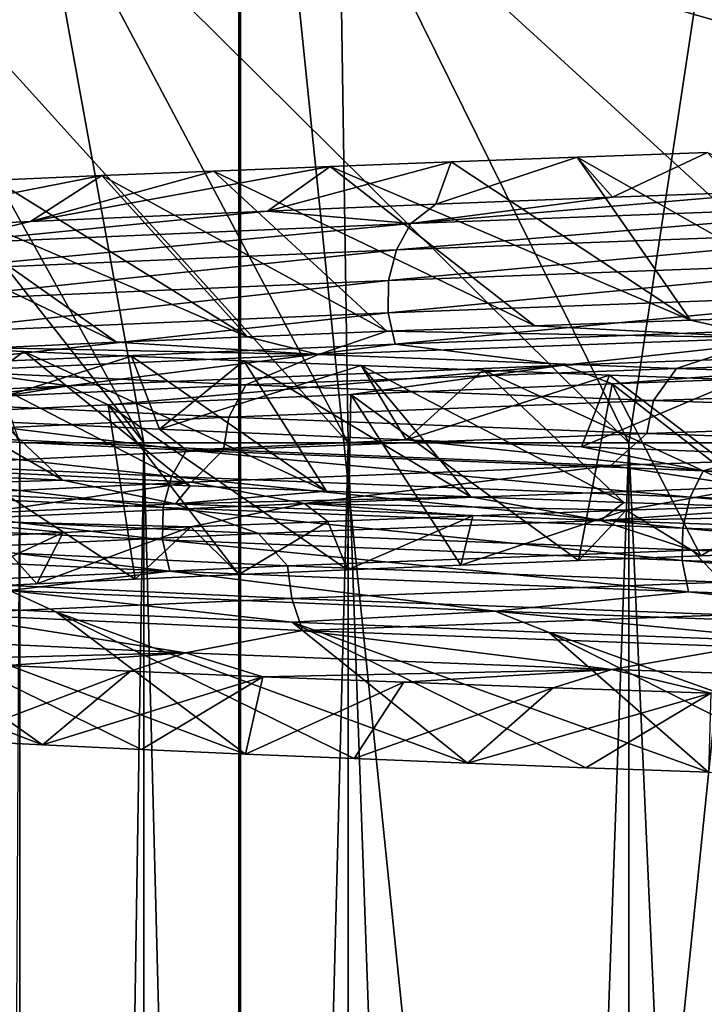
# Model space of a CAD drawing. Header units: metres. Extents: x -206 to 75, y -104 to 104.
# Tile 757 of 1056: x -10.45 to -8.84, y -54.71 to -52.39. Entities that reach past the tile are written whole.
import ezdxf

# ---------------------------------------------------------------- set-up
doc = ezdxf.new("R2010")
doc.units = ezdxf.units.M
doc.layers.add('solid_01_1-CONSUMER_THERM_B_125288', color=7, linetype='CONTINUOUS')

msp = doc.modelspace()

# ---------------------------------------------------------------- linework, layer by layer
at = {"layer": 'solid_01_1-CONSUMER_THERM_B_125288'}
for points in [[(-27.776106, 66.214066), (28.050987, 67.836098), (-27.757145, -66.232315)], [(28.050987, 67.836098), (-27.757065, -66.785934), (-27.757145, -66.232315)], [(28.050987, 67.836098), (27.851068, 67.319839), (-27.757065, -66.785934)], [(27.851068, 67.319839), (27.74942, 66.775635), (-27.757065, -66.785934)], [(27.74942, 66.775635), (-28.058632, -67.846397), (-27.858715, -67.330139)], [(27.74942, 66.775635), (27.749498, 66.222015), (-28.058632, -67.846397)], [(27.74942, 66.775635), (-27.858715, -67.330139), (-27.757065, -66.785934)], [(27.749498, 66.222015), (27.768459, -66.224365), (-28.058632, -67.846397)], [(-18.213459, -45.817539, 1.5), (-19.476553, -45.904934, 1.5), (69.506912, -74.995201, 1.5)], [(35.395393, -57.260349, 1.5), (18.218929, -45.812325, 1.5), (-18.213459, -45.817539, 1.5)], [(37.092922, -58.218811, 1.5), (-18.213459, -45.817539, 1.5), (69.506912, -74.995201, 1.5)], [(37.092922, -58.218811, 1.5), (35.395393, -57.260349, 1.5), (-18.213459, -45.817539, 1.5)], [(-19.476553, -45.904934, 1.5), (-20.110367, -46.015713, 1.5), (69.506912, -74.995201, 1.5)], [(-20.110367, -46.015713, 1.5), (-20.738798, -46.171688, 1.5), (69.506912, -74.995201, 1.5)], [(-20.738798, -46.171688, 1.5), (-21.356617, -46.372227, 1.5), (69.506912, -74.995201, 1.5)], [(-21.356617, -46.372227, 1.5), (-21.958729, -46.615906, 1.5), (69.506912, -74.995201, 1.5)], [(-38.864662, -46.52047, 75.400002), (-54.590946, -63.612965, 75.400002), (54.609055, -63.597332, 75.400002)], [(-37.59338, -46.610531, 75.400002), (-38.864662, -46.52047, 75.400002), (54.609055, -63.597332, 75.400002)], [(37.606621, -46.599766, 75.400002), (-37.59338, -46.610531, 75.400002), (54.609055, -63.597332, 75.400002)], [(-21.958729, -46.615906, 1.5), (-22.540312, -46.900536, 1.5), (69.506912, -74.995201, 1.5)], [(-22.540312, -46.900536, 1.5), (-23.096958, -47.223244, 1.5), (69.506912, -74.995201, 1.5)], [(-23.096958, -47.223244, 1.5), (-24.120508, -47.968487, 1.5), (69.506912, -74.995201, 1.5)], [(-24.120508, -47.968487, 1.5), (-33.833458, -56.120991, 1.5), (69.506912, -74.995201, 1.5)], [(-11.99159, -59.106865, 72.400002), (-11.993093, -48.606865, 72.400002), (12.006907, -48.603428, 72.400002)], [(-11.99159, -59.106865, 72.400002), (12.006907, -48.603428, 72.400002), (12.00841, -59.103428, 72.400002)], [(-16.914755, -50.999844, 22.799248), (-9.934341, -50.99984, 10.704712), (-9.934357, -65.000008, 10.704728)], [(-16.914755, -50.999844, 22.799248), (-9.934357, -65.000008, 10.704728), (-16.914745, -65.000008, 22.799221)], [(-16.914244, -65.000008, 26.205753), (-9.930285, -50.99984, 38.29821), (-16.914253, -50.999844, 26.205725)], [(-16.914244, -65.000008, 26.205753), (-9.930301, -65.000008, 38.298191), (-9.930285, -50.99984, 38.29821)], [(-9.934357, -65.000008, 10.704728), (-9.934341, -50.99984, 10.704712), (-8.502192, -50.99984, 9.778798)], [(-8.502185, -65.000008, 9.778798), (-9.934357, -65.000008, 10.704728), (-8.502192, -50.99984, 9.778798)], [(-8.497856, -65.000008, 39.223701), (-9.930285, -50.99984, 38.29821), (-9.930301, -65.000008, 38.298191)], [(-8.497856, -65.000008, 39.223701), (-8.497863, -50.99984, 39.223701), (-9.930285, -50.99984, 38.29821)], [(-10.158779, -53.385639, 21.653652), (-10.929123, -52, 21.437855), (-11.244289, -52, 22.954542)], [(-10.451737, -53.385639, 23.063446), (-10.158779, -53.385639, 21.653652), (-11.244289, -52, 22.954542)], [(-9.676583, -53.385639, 20.296879), (-10.410365, -52, 19.978193), (-10.929123, -52, 21.437855)], [(-10.158779, -53.385639, 21.653652), (-9.676583, -53.385639, 20.296879), (-10.929123, -52, 21.437855)], [(-10.158779, -53.385639, 27.346348), (-10.929123, -52, 27.562145), (-10.410365, -52, 29.021807)], [(-10.158779, -53.385639, 27.346348), (-10.451737, -53.385639, 25.936554), (-10.929123, -52, 27.562145)], [(-9.014131, -53.385639, 19.018398), (-9.697676, -52, 18.602757), (-10.410365, -52, 19.978193)], [(-9.676583, -53.385639, 20.296879), (-9.014131, -53.385639, 19.018398), (-10.410365, -52, 19.978193)], [(-9.676583, -53.385639, 28.703121), (-10.410365, -52, 29.021807), (-9.697676, -52, 30.397243)], [(-9.676583, -53.385639, 28.703121), (-10.158779, -53.385639, 27.346348), (-10.410365, -52, 29.021807)], [(-8.183762, -53.385639, 17.842031), (-8.80433, -52, 17.337168), (-9.697676, -52, 18.602757)], [(-9.014131, -53.385639, 19.018398), (-8.183762, -53.385639, 17.842031), (-9.697676, -52, 18.602757)], [(-9.014131, -53.385639, 29.981602), (-9.697676, -52, 30.397243), (-8.80433, -52, 31.662832)], [(-9.014131, -53.385639, 29.981602), (-9.676583, -53.385639, 28.703121), (-9.697676, -52, 30.397243)], [(-8.183762, -53.385639, 31.157969), (-9.014131, -53.385639, 29.981602), (-8.80433, -52, 31.662832)], [(-9.135821, -52.711151, 33.604126), (-9.05236, -52.805798, 33.981297), (-9.469212, -52.822227, 33.565056)], [(-9.432952, -52.722099, 33.292343), (-9.135821, -52.711151, 33.604126), (-9.469212, -52.822227, 33.565056)], [(-8.868253, -53.095905, 32.84082), (-9.135821, -52.711151, 33.604126), (-9.432952, -52.722099, 33.292343)], [(-9.135821, -52.711151, 33.604126), (-8.828165, -52.700142, 33.906231), (-9.05236, -52.805798, 33.981297)], [(-8.482495, -53.082855, 33.233128), (-8.828165, -52.700142, 33.906231), (-9.135821, -52.711151, 33.604126)], [(-8.868253, -53.095905, 32.84082), (-8.482495, -53.082855, 33.233128), (-9.135821, -52.711151, 33.604126)], [(-8.828165, -52.700142, 33.906231), (-8.617414, -52.789291, 34.378521), (-9.05236, -52.805798, 33.981297)], [(-9.719274, -52.732994, 32.97123), (-9.867037, -52.838585, 33.130741), (-10.425944, -52.863003, 32.447704)], [(-9.994327, -52.743828, 32.641327), (-9.719274, -52.732994, 32.97123), (-10.425944, -52.863003, 32.447704)], [(-9.236022, -53.108955, 32.431461), (-9.719274, -52.732994, 32.97123), (-9.994327, -52.743828, 32.641327)], [(-9.432952, -52.722099, 33.292343), (-9.469212, -52.822227, 33.565056), (-9.867037, -52.838585, 33.130741)], [(-9.719274, -52.732994, 32.97123), (-9.432952, -52.722099, 33.292343), (-9.867037, -52.838585, 33.130741)], [(-8.868253, -53.095905, 32.84082), (-9.432952, -52.722099, 33.292343), (-9.719274, -52.732994, 32.97123)], [(-9.236022, -53.108955, 32.431461), (-8.868253, -53.095905, 32.84082), (-9.719274, -52.732994, 32.97123)], [(-10.257597, -52.754578, 32.303268), (-10.425944, -52.863003, 32.447704), (-10.935566, -52.887283, 31.731895)], [(-10.509481, -52.76532, 31.956678), (-10.257597, -52.754578, 32.303268), (-10.935566, -52.887283, 31.731895)], [(-9.914169, -53.135048, 31.565752), (-10.257597, -52.754578, 32.303268), (-10.509481, -52.76532, 31.956678)], [(-10.257597, -52.754578, 32.303268), (-9.994327, -52.743828, 32.641327), (-10.425944, -52.863003, 32.447704)], [(-9.584944, -53.122005, 32.006077), (-9.994327, -52.743828, 32.641327), (-10.257597, -52.754578, 32.303268)], [(-9.914169, -53.135048, 31.565752), (-9.584944, -53.122005, 32.006077), (-10.257597, -52.754578, 32.303268)], [(-9.584944, -53.122005, 32.006077), (-9.236022, -53.108955, 32.431461), (-9.994327, -52.743828, 32.641327)], [(-10.222987, -53.148075, 31.111446), (-10.749821, -52.776066, 31.60162), (-10.978349, -52.78688, 31.238489)], [(-9.914169, -53.135048, 31.565752), (-10.509481, -52.76532, 31.956678), (-10.749821, -52.776066, 31.60162)], [(-10.222987, -53.148075, 31.111446), (-9.914169, -53.135048, 31.565752), (-10.749821, -52.776066, 31.60162)], [(-10.510861, -53.161102, 30.643837), (-10.222987, -53.148075, 31.111446), (-10.978349, -52.78688, 31.238489)], [(-9.528753, -52.86731, 33.591385), (-9.05236, -52.805798, 33.981297), (-8.617414, -52.789291, 34.378521)], [(-9.528753, -52.86731, 33.591385), (-8.617414, -52.789291, 34.378521), (-8.238004, -52.818592, 34.776539)], [(-9.528753, -52.86731, 33.591385), (-9.469212, -52.822227, 33.565056), (-9.05236, -52.805798, 33.981297)], [(-9.528753, -52.86731, 33.591385), (-9.867037, -52.838585, 33.130741), (-9.469212, -52.822227, 33.565056)], [(-8.238004, -52.818592, 34.776539), (-8.266956, -52.88084, 34.812653), (-9.562243, -52.929558, 33.623333)], [(-9.528753, -52.86731, 33.591385), (-8.238004, -52.818592, 34.776539), (-9.562243, -52.929558, 33.623333)], [(-10.652767, -52.916027, 32.247414), (-10.425944, -52.863003, 32.447704), (-9.867037, -52.838585, 33.130741)], [(-10.652767, -52.916027, 32.247414), (-9.867037, -52.838585, 33.130741), (-9.528753, -52.86731, 33.591385)], [(-10.652767, -52.916027, 32.247414), (-10.935566, -52.887283, 31.731895), (-10.425944, -52.863003, 32.447704)], [(-9.528753, -52.86731, 33.591385), (-9.562243, -52.929558, 33.623333), (-10.690207, -52.978275, 32.274639)], [(-10.652767, -52.916027, 32.247414), (-9.528753, -52.86731, 33.591385), (-10.690207, -52.978275, 32.274639)], [(-8.266956, -52.88084, 34.812653), (-8.283157, -52.953545, 34.832859), (-9.580981, -53.002262, 33.641209)], [(-9.562243, -52.929558, 33.623333), (-8.266956, -52.88084, 34.812653), (-9.580981, -53.002262, 33.641209)], [(-9.562243, -52.929558, 33.623333), (-9.580981, -53.002262, 33.641209), (-10.711155, -53.05098, 32.289867)], [(-10.690207, -52.978275, 32.274639), (-9.562243, -52.929558, 33.623333), (-10.711155, -53.05098, 32.289867)], [(-8.283157, -52.953545, 34.832859), (-8.284242, -53.030132, 34.834206), (-9.582234, -53.07885, 33.642399)], [(-9.580981, -53.002262, 33.641209), (-8.283157, -52.953545, 34.832859), (-9.582234, -53.07885, 33.642399)], [(-9.580981, -53.002262, 33.641209), (-9.582234, -53.07885, 33.642399), (-10.712556, -53.127567, 32.290882)], [(-10.711155, -53.05098, 32.289867), (-9.580981, -53.002262, 33.641209), (-10.712556, -53.127567, 32.290882)], [(-9.582234, -53.07885, 33.642399), (-8.284242, -53.030132, 34.834206), (-9.565899, -53.152657, 33.626808)], [(-8.284242, -53.030132, 34.834206), (-8.27012, -53.103939, 34.816582), (-9.565899, -53.152657, 33.626808)], [(-10.712556, -53.127567, 32.290882), (-9.582234, -53.07885, 33.642399), (-10.694293, -53.201374, 32.277596)], [(-9.582234, -53.07885, 33.642399), (-9.565899, -53.152657, 33.626808), (-10.694293, -53.201374, 32.277596)], [(-8.682918, -53.137596, 32.945023), (-8.482495, -53.082855, 33.233128), (-8.868253, -53.095905, 32.84082)], [(-8.682918, -53.137596, 32.945023), (-9.236022, -53.108955, 32.431461), (-9.584944, -53.122005, 32.006077)], [(-9.565899, -53.152657, 33.626808), (-8.27012, -53.103939, 34.816582), (-9.167343, -53.202469, 33.966591)], [(-8.682918, -53.137596, 32.945023), (-8.868253, -53.095905, 32.84082), (-9.236022, -53.108955, 32.431461)], [(-8.27012, -53.103939, 34.816582), (-7.840556, -53.154095, 35.093624), (-9.167343, -53.202469, 33.966591)], [(-9.746796, -53.17683, 31.690872), (-9.584944, -53.122005, 32.006077), (-9.914169, -53.135048, 31.565752)], [(-8.682918, -53.137596, 32.945023), (-9.584944, -53.122005, 32.006077), (-9.746796, -53.17683, 31.690872)], [(-10.349964, -53.47398, 18.088844), (-10.913151, -53.148418, 17.81604), (-10.683646, -53.159218, 17.459232)], [(-10.349964, -53.47398, 18.088844), (-10.629309, -53.460907, 18.563843), (-10.913151, -53.148418, 17.81604)], [(-10.694293, -53.201374, 32.277596), (-9.565899, -53.152657, 33.626808), (-10.336215, -53.250843, 32.676418)], [(-9.746796, -53.17683, 31.690872), (-10.222987, -53.148075, 31.111446), (-10.510861, -53.161102, 30.643837)], [(-9.565899, -53.152657, 33.626808), (-9.167343, -53.202469, 33.966591), (-10.336215, -53.250843, 32.676418)], [(-9.746796, -53.17683, 31.690872), (-9.914169, -53.135048, 31.565752), (-10.222987, -53.148075, 31.111446)], [(-8.682918, -53.137596, 32.945023), (-9.746796, -53.17683, 31.690872), (-8.901378, -53.209824, 32.647469)], [(-7.840556, -53.154095, 35.093624), (-9.053228, -53.246643, 33.994709), (-9.167343, -53.202469, 33.966591)], [(-7.840556, -53.154095, 35.093624), (-8.396202, -53.222206, 34.580875), (-9.053228, -53.246643, 33.994709)], [(-8.682918, -53.137596, 32.945023), (-8.901378, -53.209824, 32.647469), (-7.722588, -53.170795, 33.77301)], [(-10.441797, -53.170097, 17.109612), (-10.683646, -53.159218, 17.459232), (-10.653667, -53.328819, 16.858175)], [(-10.049331, -53.487049, 17.627155), (-10.683646, -53.159218, 17.459232), (-10.441797, -53.170097, 17.109612)], [(-10.049331, -53.487049, 17.627155), (-10.349964, -53.47398, 18.088844), (-10.683646, -53.159218, 17.459232)], [(-10.187922, -53.181053, 16.767893), (-10.441797, -53.170097, 17.109612), (-10.653667, -53.328819, 16.858175)], [(-9.746796, -53.17683, 31.690872), (-10.510861, -53.161102, 30.643837), (-10.631394, -53.216061, 30.304604)], [(-9.746796, -53.17683, 31.690872), (-10.631394, -53.216061, 30.304604), (-9.918284, -53.248852, 31.373598)], [(-9.727971, -53.500118, 17.179655), (-10.441797, -53.170097, 17.109612), (-10.187922, -53.181053, 16.767893)], [(-9.727971, -53.500118, 17.179655), (-10.049331, -53.487049, 17.627155), (-10.441797, -53.170097, 17.109612)], [(-9.746796, -53.17683, 31.690872), (-9.918284, -53.248852, 31.373598), (-8.901378, -53.209824, 32.647469)], [(-7.722588, -53.170795, 33.77301), (-8.901378, -53.209824, 32.647469), (-7.791639, -53.247032, 33.68309)], [(-10.694293, -53.201374, 32.277596), (-10.336215, -53.250843, 32.676418), (-11.325203, -53.299217, 31.244722)], [(-10.187922, -53.181053, 16.767893), (-10.653667, -53.328819, 16.858175), (-10.121558, -53.353336, 16.166977)], [(-9.167343, -53.202469, 33.966591), (-10.243165, -53.296021, 32.697994), (-10.336215, -53.250843, 32.676418)], [(-9.167343, -53.202469, 33.966591), (-9.669936, -53.271259, 33.366024), (-10.243165, -53.296021, 32.697994)], [(-9.922328, -53.192104, 16.43437), (-10.187922, -53.181053, 16.767893), (-10.121558, -53.353336, 16.166977)], [(-9.727971, -53.500118, 17.179655), (-10.187922, -53.181053, 16.767893), (-9.922328, -53.192104, 16.43437)], [(-9.645453, -53.203209, 16.109617), (-9.922328, -53.192104, 16.43437), (-10.121558, -53.353336, 16.166977)], [(-9.645453, -53.203209, 16.109617), (-10.121558, -53.353336, 16.166977), (-9.53966, -53.378162, 15.507812)], [(-9.386656, -53.513187, 16.747166), (-9.922328, -53.192104, 16.43437), (-9.645453, -53.203209, 16.109617)], [(-9.386656, -53.513187, 16.747166), (-9.727971, -53.500118, 17.179655), (-9.922328, -53.192104, 16.43437)], [(-9.167343, -53.202469, 33.966591), (-9.053228, -53.246643, 33.994709), (-9.669936, -53.271259, 33.366024)], [(-9.357747, -53.214355, 15.794104), (-9.645453, -53.203209, 16.109617), (-9.53966, -53.378162, 15.507812)], [(-9.026165, -53.526253, 16.330502), (-9.645453, -53.203209, 16.109617), (-9.357747, -53.214355, 15.794104)], [(-9.026165, -53.526253, 16.330502), (-9.386656, -53.513187, 16.747166), (-9.645453, -53.203209, 16.109617)], [(-10.631394, -53.216061, 30.304604), (-10.75429, -53.28788, 29.974546), (-9.918284, -53.248852, 31.373598)], [(-8.901378, -53.209824, 32.647469), (-9.918284, -53.248852, 31.373598), (-8.955989, -53.286003, 32.550903)], [(-9.059605, -53.225502, 15.488264), (-9.357747, -53.214355, 15.794104), (-9.53966, -53.378162, 15.507812)], [(-9.059605, -53.225502, 15.488264), (-9.53966, -53.378162, 15.507812), (-9.126068, -53.39476, 15.089003)], [(-8.647388, -53.539318, 15.930589), (-9.357747, -53.214355, 15.794104), (-9.059605, -53.225502, 15.488264)], [(-8.647388, -53.539318, 15.930589), (-9.026165, -53.526253, 16.330502), (-9.357747, -53.214355, 15.794104)], [(-8.751486, -53.236637, 15.192515), (-9.059605, -53.225502, 15.488264), (-9.126068, -53.39476, 15.089003)], [(-8.647388, -53.539318, 15.930589), (-9.059605, -53.225502, 15.488264), (-8.751486, -53.236637, 15.192515)], [(-9.053228, -53.246643, 33.994709), (-8.396202, -53.222206, 34.580875), (-8.546095, -53.641609, 33.486431)], [(-8.901378, -53.209824, 32.647469), (-8.955989, -53.286003, 32.550903), (-7.791639, -53.247032, 33.68309)], [(-9.918284, -53.248852, 31.373598), (-10.75429, -53.28788, 29.974546), (-9.958023, -53.324974, 31.272675)], [(-9.918284, -53.248852, 31.373598), (-9.958023, -53.324974, 31.272675), (-8.955989, -53.286003, 32.550903)], [(-9.669936, -53.271259, 33.366024), (-9.053228, -53.246643, 33.994709), (-9.132489, -53.663601, 32.896931)], [(-9.053228, -53.246643, 33.994709), (-8.844078, -53.65258, 33.196667), (-9.132489, -53.663601, 32.896931)], [(-8.751486, -53.236637, 15.192515), (-9.126068, -53.39476, 15.089003), (-8.693959, -53.411308, 14.688873)], [(-9.053228, -53.246643, 33.994709), (-8.546095, -53.641609, 33.486431), (-8.844078, -53.65258, 33.196667)], [(-7.791639, -53.247032, 33.68309), (-8.955989, -53.286003, 32.550903), (-7.81015, -53.324551, 33.667435)], [(-10.336215, -53.250843, 32.676418), (-11.243134, -53.345322, 31.264574), (-11.325203, -53.299217, 31.244722)], [(-10.336215, -53.250843, 32.676418), (-10.769153, -53.320797, 31.995085), (-11.243134, -53.345322, 31.264574)], [(-10.336215, -53.250843, 32.676418), (-10.243165, -53.296021, 32.697994), (-10.769153, -53.320797, 31.995085)], [(-10.243165, -53.296021, 32.697994), (-9.669936, -53.271259, 33.366024), (-9.67834, -53.685696, 32.269939)], [(-9.669936, -53.271259, 33.366024), (-9.41073, -53.674644, 32.587852), (-9.67834, -53.685696, 32.269939)], [(-9.669936, -53.271259, 33.366024), (-9.132489, -53.663601, 32.896931), (-9.41073, -53.674644, 32.587852)], [(-10.75429, -53.28788, 29.974546), (-10.778875, -53.363941, 29.87141), (-9.958023, -53.324974, 31.272675)], [(-10.769153, -53.320797, 31.995085), (-10.243165, -53.296021, 32.697994), (-10.179018, -53.70771, 31.611147)], [(-10.243165, -53.296021, 32.697994), (-9.934491, -53.69672, 31.944267), (-10.179018, -53.70771, 31.611147)], [(-10.243165, -53.296021, 32.697994), (-9.67834, -53.685696, 32.269939), (-9.934491, -53.69672, 31.944267)], [(-8.955989, -53.286003, 32.550903), (-9.958023, -53.324974, 31.272675), (-8.971856, -53.363506, 32.533306)], [(-8.955989, -53.286003, 32.550903), (-8.971856, -53.363506, 32.533306), (-7.81015, -53.324551, 33.667435)], [(-10.057854, -53.40321, 15.993686), (-10.653667, -53.328819, 16.858175), (-11.097851, -53.354492, 17.402422)], [(-9.958023, -53.324974, 31.272675), (-10.778875, -53.363941, 29.87141), (-9.97108, -53.402462, 31.253565)], [(-10.769153, -53.320797, 31.995085), (-10.41151, -53.718643, 31.271261), (-10.632082, -53.729527, 30.924509)], [(-10.769153, -53.320797, 31.995085), (-10.179018, -53.70771, 31.611147), (-10.41151, -53.718643, 31.271261)], [(-10.057854, -53.40321, 15.993686), (-10.121558, -53.353336, 16.166977), (-10.653667, -53.328819, 16.858175)], [(-9.958023, -53.324974, 31.272675), (-9.97108, -53.402462, 31.253565), (-8.971856, -53.363506, 32.533306)], [(-7.81015, -53.324551, 33.667435), (-8.971856, -53.363506, 32.533306), (-7.903896, -53.400566, 33.61919)], [(-11.097851, -53.354492, 17.402422), (-11.136852, -53.41674, 17.377478), (-10.093199, -53.465458, 15.96379)], [(-10.057854, -53.40321, 15.993686), (-11.097851, -53.354492, 17.402422), (-10.093199, -53.465458, 15.96379)], [(-10.778875, -53.363941, 29.87141), (-10.788982, -53.441422, 29.851206), (-9.97108, -53.402462, 31.253565)], [(-10.057854, -53.40321, 15.993686), (-9.53966, -53.378162, 15.507812), (-10.121558, -53.353336, 16.166977)], [(-8.971856, -53.363506, 32.533306), (-9.97108, -53.402462, 31.253565), (-9.05672, -53.439468, 32.474625)], [(-8.971856, -53.363506, 32.533306), (-9.05672, -53.439468, 32.474625), (-7.903896, -53.400566, 33.61919)], [(-10.451713, -72, 25.936741), (-10.55, -72, 24.5), (-10.451737, -53.385639, 25.936554)], [(-10.451713, -72, 25.936741), (-10.451737, -53.385639, 25.936554), (-10.158779, -53.385639, 27.346348)], [(-10.451715, -72, 23.063284), (-10.158779, -53.385639, 21.653652), (-10.451737, -53.385639, 23.063446)], [(-10.451715, -72, 23.063284), (-10.158758, -72, 21.653572), (-10.158779, -53.385639, 21.653652)], [(-10.158751, -72, 27.346455), (-10.451713, -72, 25.936741), (-10.158779, -53.385639, 27.346348)], [(-10.158751, -72, 27.346455), (-10.158779, -53.385639, 27.346348), (-9.676583, -53.385639, 28.703121)], [(-9.676615, -72, 20.296957), (-9.676583, -53.385639, 20.296879), (-10.158779, -53.385639, 21.653652)], [(-10.158758, -72, 21.653572), (-9.676615, -72, 20.296957), (-10.158779, -53.385639, 21.653652)], [(-9.676604, -72, 28.703068), (-10.158751, -72, 27.346455), (-9.676583, -53.385639, 28.703121)], [(-8.838441, -53.451931, 14.735872), (-9.53966, -53.378162, 15.507812), (-10.057854, -53.40321, 15.993686)], [(-9.676615, -72, 20.296957), (-9.014235, -72, 19.018581), (-9.676583, -53.385639, 20.296879)], [(-9.676604, -72, 28.703068), (-9.676583, -53.385639, 28.703121), (-9.014131, -53.385639, 29.981602)], [(-9.014219, -72, 29.981443), (-9.676604, -72, 28.703068), (-9.014131, -53.385639, 29.981602)], [(-9.014235, -72, 19.018581), (-9.014131, -53.385639, 19.018398), (-9.676583, -53.385639, 20.296879)], [(-8.838441, -53.451931, 14.735872), (-9.126068, -53.39476, 15.089003), (-9.53966, -53.378162, 15.507812)], [(-9.014235, -72, 19.018581), (-8.183852, -72, 17.842148), (-9.014131, -53.385639, 19.018398)], [(-8.183835, -72, 31.157873), (-9.014219, -72, 29.981443), (-9.014131, -53.385639, 29.981602)], [(-8.183835, -72, 31.157873), (-9.014131, -53.385639, 29.981602), (-8.183762, -53.385639, 31.157969)], [(-8.183852, -72, 17.842148), (-8.183762, -53.385639, 17.842031), (-9.014131, -53.385639, 19.018398)], [(-9.97108, -53.402462, 31.253565), (-10.788982, -53.441422, 29.851206), (-10.046033, -53.478371, 31.185984)], [(-10.057854, -53.40321, 15.993686), (-10.093199, -53.465458, 15.96379), (-8.869501, -53.514179, 14.701556)], [(-8.838441, -53.451931, 14.735872), (-10.057854, -53.40321, 15.993686), (-8.869501, -53.514179, 14.701556)], [(-9.97108, -53.402462, 31.253565), (-10.046033, -53.478371, 31.185984), (-9.05672, -53.439468, 32.474625)], [(-8.838441, -53.451931, 14.735872), (-8.693959, -53.411308, 14.688873), (-9.126068, -53.39476, 15.089003)], [(-7.903896, -53.400566, 33.61919), (-9.05672, -53.439468, 32.474625), (-8.722023, -53.489902, 32.904999)], [(-7.464048, -53.500648, 13.648761), (-8.693959, -53.411308, 14.688873), (-8.838441, -53.451931, 14.735872)], [(-11.136852, -53.41674, 17.377478), (-11.158671, -53.489445, 17.363518), (-10.112973, -53.538162, 15.94706)], [(-10.093199, -53.465458, 15.96379), (-11.136852, -53.41674, 17.377478), (-10.112973, -53.538162, 15.94706)], [(-10.788982, -53.441422, 29.851206), (-10.85308, -53.517273, 29.776228), (-10.046033, -53.478371, 31.185984)], [(-9.05672, -53.439468, 32.474625), (-10.046033, -53.478371, 31.185984), (-9.77938, -53.52911, 31.64699)], [(-9.05672, -53.439468, 32.474625), (-9.77938, -53.52911, 31.64699), (-8.722023, -53.489902, 32.904999)], [(-8.838441, -53.451931, 14.735872), (-8.869501, -53.514179, 14.701556), (-7.490278, -53.562897, 13.610624)], [(-7.464048, -53.500648, 13.648761), (-8.838441, -53.451931, 14.735872), (-7.490278, -53.562897, 13.610624)], [(-10.899317, -53.490688, 19.216648), (-10.629309, -53.460907, 18.563843), (-10.349964, -53.47398, 18.088844)], [(-10.899317, -53.490688, 19.216648), (-10.349964, -53.47398, 18.088844), (-10.08362, -53.529919, 17.788746)], [(-10.046033, -53.478371, 31.185984), (-10.85308, -53.517273, 29.776228), (-10.657095, -53.568314, 30.257854)], [(-10.046033, -53.478371, 31.185984), (-10.657095, -53.568314, 30.257854), (-9.77938, -53.52911, 31.64699)], [(-10.08362, -53.529919, 17.788746), (-10.349964, -53.47398, 18.088844), (-10.049331, -53.487049, 17.627155)], [(-10.093199, -53.465458, 15.96379), (-10.112973, -53.538162, 15.94706), (-8.886877, -53.586884, 14.682354)], [(-8.869501, -53.514179, 14.701556), (-10.093199, -53.465458, 15.96379), (-8.886877, -53.586884, 14.682354)], [(-11.158671, -53.489445, 17.363518), (-11.160125, -53.566032, 17.362581), (-10.114289, -53.61475, 15.945939)], [(-10.112973, -53.538162, 15.94706), (-11.158671, -53.489445, 17.363518), (-10.114289, -53.61475, 15.945939)], [(-10.899317, -53.490688, 19.216648), (-10.08362, -53.529919, 17.788746), (-10.729497, -53.561089, 18.977678)], [(-10.08362, -53.529919, 17.788746), (-10.049331, -53.487049, 17.627155), (-9.727971, -53.500118, 17.179655)], [(-10.08362, -53.529919, 17.788746), (-9.727971, -53.500118, 17.179655), (-9.386656, -53.513187, 16.747166)], [(-8.722023, -53.489902, 32.904999), (-9.77938, -53.52911, 31.64699), (-9.020193, -53.544991, 32.676147)], [(-8.722023, -53.489902, 32.904999), (-9.020193, -53.544991, 32.676147), (-8.640239, -53.53191, 33.076935)], [(-9.77938, -53.52911, 31.64699), (-10.657095, -53.568314, 30.257854), (-10.047449, -53.584267, 31.375101)], [(-10.08362, -53.529919, 17.788746), (-9.386656, -53.513187, 16.747166), (-9.081238, -53.569153, 16.485069)], [(-9.77938, -53.52911, 31.64699), (-10.047449, -53.584267, 31.375101), (-9.724795, -53.571163, 31.824078)], [(-9.77938, -53.52911, 31.64699), (-9.724795, -53.571163, 31.824078), (-9.382071, -53.558075, 32.258129)], [(-9.77938, -53.52911, 31.64699), (-9.382071, -53.558075, 32.258129), (-9.020193, -53.544991, 32.676147)], [(-9.081238, -53.569153, 16.485069), (-9.386656, -53.513187, 16.747166), (-9.026165, -53.526253, 16.330502)], [(-9.081238, -53.569153, 16.485069), (-9.026165, -53.526253, 16.330502), (-8.647388, -53.539318, 15.930589)], [(-8.869501, -53.514179, 14.701556), (-8.886877, -53.586884, 14.682354), (-7.504951, -53.635601, 13.589285)], [(-7.490278, -53.562897, 13.610624), (-8.869501, -53.514179, 14.701556), (-7.504951, -53.635601, 13.589285)], [(-10.08362, -53.529919, 17.788746), (-9.887771, -53.600117, 17.58205), (-10.729497, -53.561089, 18.977678)], [(-10.112973, -53.538162, 15.94706), (-10.114289, -53.61475, 15.945939), (-8.888033, -53.663471, 14.681068)], [(-8.886877, -53.586884, 14.682354), (-10.112973, -53.538162, 15.94706), (-8.888033, -53.663471, 14.681068)], [(-10.08362, -53.529919, 17.788746), (-9.081238, -53.569153, 16.485069), (-9.887771, -53.600117, 17.58205)], [(-9.020193, -53.544991, 32.676147), (-9.41073, -53.674644, 32.587852), (-9.132489, -53.663601, 32.896931)], [(-9.020193, -53.544991, 32.676147), (-9.382071, -53.558075, 32.258129), (-9.41073, -53.674644, 32.587852)], [(-9.020193, -53.544991, 32.676147), (-9.132489, -53.663601, 32.896931), (-8.844078, -53.65258, 33.196667)], [(-9.081238, -53.569153, 16.485069), (-8.647388, -53.539318, 15.930589), (-8.251194, -53.552376, 15.548302)], [(-9.081238, -53.569153, 16.485069), (-8.251194, -53.552376, 15.548302), (-7.911941, -53.608383, 15.328588)], [(-8.640239, -53.53191, 33.076935), (-9.020193, -53.544991, 32.676147), (-8.844078, -53.65258, 33.196667)], [(-8.640239, -53.53191, 33.076935), (-8.844078, -53.65258, 33.196667), (-8.546095, -53.641609, 33.486431)], [(-11.160125, -53.566032, 17.362581), (-11.141095, -53.639839, 17.374746), (-10.097042, -53.688557, 15.960522)], [(-10.114289, -53.61475, 15.945939), (-11.160125, -53.566032, 17.362581), (-10.097042, -53.688557, 15.960522)], [(-10.729497, -53.561089, 18.977678), (-9.887771, -53.600117, 17.58205), (-10.668438, -53.636734, 18.912971)], [(-10.657095, -53.568314, 30.257854), (-10.629219, -53.610512, 30.436749), (-10.349112, -53.597382, 30.912424)], [(-10.657095, -53.568314, 30.257854), (-10.349112, -53.597382, 30.912424), (-10.047449, -53.584267, 31.375101)], [(-9.724795, -53.571163, 31.824078), (-10.047449, -53.584267, 31.375101), (-9.934491, -53.69672, 31.944267)], [(-9.724795, -53.571163, 31.824078), (-9.934491, -53.69672, 31.944267), (-9.67834, -53.685696, 32.269939)], [(-9.081238, -53.569153, 16.485069), (-8.86495, -53.639145, 16.313021), (-9.887771, -53.600117, 17.58205)], [(-9.382071, -53.558075, 32.258129), (-9.724795, -53.571163, 31.824078), (-9.67834, -53.685696, 32.269939)], [(-9.382071, -53.558075, 32.258129), (-9.67834, -53.685696, 32.269939), (-9.41073, -53.674644, 32.587852)], [(-9.081238, -53.569153, 16.485069), (-7.911941, -53.608383, 15.328588), (-8.86495, -53.639145, 16.313021)], [(-10.349112, -53.597382, 30.912424), (-10.632082, -53.729527, 30.924509), (-10.41151, -53.718643, 31.271261)], [(-10.349112, -53.597382, 30.912424), (-10.629219, -53.610512, 30.436749), (-10.632082, -53.729527, 30.924509)], [(-10.047449, -53.584267, 31.375101), (-10.41151, -53.718643, 31.271261), (-10.179018, -53.70771, 31.611147)], [(-10.047449, -53.584267, 31.375101), (-10.349112, -53.597382, 30.912424), (-10.41151, -53.718643, 31.271261)], [(-10.047449, -53.584267, 31.375101), (-10.179018, -53.70771, 31.611147), (-9.934491, -53.69672, 31.944267)], [(-8.886877, -53.586884, 14.682354), (-8.888033, -53.663471, 14.681068), (-7.505925, -53.712189, 13.587857)], [(-7.504951, -53.635601, 13.589285), (-8.886877, -53.586884, 14.682354), (-7.505925, -53.712189, 13.587857)], [(-9.887771, -53.600117, 17.58205), (-9.819963, -53.675701, 17.52825), (-10.668438, -53.636734, 18.912971)], [(-10.114289, -53.61475, 15.945939), (-10.097042, -53.688557, 15.960522), (-8.872875, -53.737278, 14.697807)], [(-8.888033, -53.663471, 14.681068), (-10.114289, -53.61475, 15.945939), (-8.872875, -53.737278, 14.697807)], [(-9.887771, -53.600117, 17.58205), (-8.86495, -53.639145, 16.313021), (-9.819963, -53.675701, 17.52825)], [(-7.911941, -53.608383, 15.328588), (-7.681008, -53.678173, 15.192739), (-8.86495, -53.639145, 16.313021)], [(-10.097042, -53.688557, 15.960522), (-11.141095, -53.639839, 17.374746), (-10.476187, -53.734581, 16.500187)], [(-10.668438, -53.636734, 18.912971), (-9.819963, -53.675701, 17.52825), (-10.659795, -53.714123, 18.896349)], [(-8.86495, -53.639145, 16.313021), (-8.792236, -53.714672, 16.270664), (-9.819963, -53.675701, 17.52825)], [(-8.86495, -53.639145, 16.313021), (-7.681008, -53.678173, 15.192739), (-8.792236, -53.714672, 16.270664)], [(-8.888033, -53.663471, 14.681068), (-8.872875, -53.737278, 14.697807), (-7.493124, -53.785995, 13.606461)], [(-7.505925, -53.712189, 13.587857), (-8.888033, -53.663471, 14.681068), (-7.493124, -53.785995, 13.606461)], [(-9.819963, -53.675701, 17.52825), (-9.809473, -53.753078, 17.513399), (-10.659795, -53.714123, 18.896349)], [(-10.097042, -53.688557, 15.960522), (-10.476187, -53.734581, 16.500187), (-9.32925, -53.782955, 15.191459)], [(-8.872875, -53.737278, 14.697807), (-10.097042, -53.688557, 15.960522), (-9.32925, -53.782955, 15.191459)], [(-9.819963, -53.675701, 17.52825), (-8.792236, -53.714672, 16.270664), (-9.809473, -53.753078, 17.513399)], [(-10.659795, -53.714123, 18.896349), (-9.809473, -53.753078, 17.513399), (-10.644387, -53.789589, 18.814833)], [(-8.792236, -53.714672, 16.270664), (-8.780222, -53.792034, 16.257757), (-9.809473, -53.753078, 17.513399)], [(-11.337852, -53.736473, 17.896418), (-10.620213, -54.088154, 17.904564), (-10.398181, -54.099075, 17.555191)], [(-10.875899, -53.760937, 17.159422), (-11.337852, -53.736473, 17.896418), (-10.398181, -54.099075, 17.555191)], [(-10.476187, -53.734581, 16.500187), (-10.875899, -53.760937, 17.159422), (-10.366824, -53.785099, 16.456778)], [(-10.476187, -53.734581, 16.500187), (-10.366824, -53.785099, 16.456778), (-9.808269, -53.809227, 15.785471)], [(-10.476187, -53.734581, 16.500187), (-9.808269, -53.809227, 15.785471), (-9.32925, -53.782955, 15.191459)], [(-8.872875, -53.737278, 14.697807), (-9.32925, -53.782955, 15.191459), (-8.02019, -53.831329, 14.0437)], [(-7.493124, -53.785995, 13.606461), (-8.872875, -53.737278, 14.697807), (-8.02019, -53.831329, 14.0437)], [(-10.875899, -53.760937, 17.159422), (-10.164435, -54.109936, 17.213278), (-9.919133, -54.120728, 16.879137)], [(-10.366824, -53.785099, 16.456778), (-10.875899, -53.760937, 17.159422), (-9.919133, -54.120728, 16.879137)], [(-10.875899, -53.760937, 17.159422), (-10.398181, -54.099075, 17.555191), (-10.164435, -54.109936, 17.213278)], [(-9.809473, -53.753078, 17.513399), (-9.784566, -53.828491, 17.436621), (-10.644387, -53.789589, 18.814833)], [(-9.809473, -53.753078, 17.513399), (-8.780222, -53.792034, 16.257757), (-9.784566, -53.828491, 17.436621)], [(-10.366824, -53.785099, 16.456778), (-9.66244, -54.13147, 16.552942), (-9.394656, -54.14217, 16.234997)], [(-9.808269, -53.809227, 15.785471), (-10.366824, -53.785099, 16.456778), (-9.394656, -54.14217, 16.234997)], [(-10.366824, -53.785099, 16.456778), (-9.919133, -54.120728, 16.879137), (-9.66244, -54.13147, 16.552942)], [(-9.32925, -53.782955, 15.191459), (-9.808269, -53.809227, 15.785471), (-9.20234, -53.833481, 15.148987)], [(-9.32925, -53.782955, 15.191459), (-9.20234, -53.833481, 15.148987), (-8.554135, -53.85788, 14.553216)], [(-9.32925, -53.782955, 15.191459), (-8.554135, -53.85788, 14.553216), (-8.02019, -53.831329, 14.0437)], [(-10.644387, -53.789589, 18.814833), (-10.059993, -53.88195, 17.752893), (-10.880204, -53.842743, 19.176744)], [(-10.644387, -53.789589, 18.814833), (-9.784566, -53.828491, 17.436621), (-10.059993, -53.88195, 17.752893)], [(-8.780222, -53.792034, 16.257757), (-8.746831, -53.867393, 16.186697), (-9.784566, -53.828491, 17.436621)], [(-9.784566, -53.828491, 17.436621), (-9.053829, -53.921154, 16.453718), (-10.059993, -53.88195, 17.752893)], [(-9.808269, -53.809227, 15.785471), (-9.115809, -54.152874, 15.925418), (-8.826224, -54.163578, 15.624594)], [(-9.20234, -53.833481, 15.148987), (-9.808269, -53.809227, 15.785471), (-8.826224, -54.163578, 15.624594)], [(-9.808269, -53.809227, 15.785471), (-9.394656, -54.14217, 16.234997), (-9.115809, -54.152874, 15.925418)], [(-9.784566, -53.828491, 17.436621), (-8.746831, -53.867393, 16.186697), (-9.053829, -53.921154, 16.453718)], [(-10.880204, -53.842743, 19.176744), (-10.059993, -53.88195, 17.752893), (-10.751369, -53.898563, 18.788063)], [(-9.20234, -53.833481, 15.148987), (-8.52643, -54.174316, 15.333181), (-8.216801, -54.185093, 15.051556)], [(-8.554135, -53.85788, 14.553216), (-9.20234, -53.833481, 15.148987), (-8.216801, -54.185093, 15.051556)], [(-9.20234, -53.833481, 15.148987), (-8.826224, -54.163578, 15.624594), (-8.52643, -54.174316, 15.333181)], [(-8.746831, -53.867393, 16.186697), (-7.881543, -53.960358, 15.30207), (-9.053829, -53.921154, 16.453718)], [(-10.059993, -53.88195, 17.752893), (-10.481605, -53.911667, 18.306513), (-10.751369, -53.898563, 18.788063)], [(-10.059993, -53.88195, 17.752893), (-10.190331, -53.924782, 17.837986), (-10.481605, -53.911667, 18.306513)], [(-10.059993, -53.88195, 17.752893), (-9.878052, -53.937897, 17.383347), (-10.190331, -53.924782, 17.837986)], [(-10.059993, -53.88195, 17.752893), (-9.053829, -53.921154, 16.453718), (-9.878052, -53.937897, 17.383347)], [(-10.481605, -53.911667, 18.306513), (-10.190331, -53.924782, 17.837986), (-10.620213, -54.088154, 17.904564)], [(-9.053829, -53.921154, 16.453718), (-9.545299, -53.950985, 16.94323), (-9.878052, -53.937897, 17.383347)], [(-9.053829, -53.921154, 16.453718), (-9.192583, -53.964073, 16.518164), (-9.545299, -53.950985, 16.94323)], [(-9.053829, -53.921154, 16.453718), (-8.820689, -53.977165, 16.109097), (-9.192583, -53.964073, 16.518164)], [(-9.053829, -53.921154, 16.453718), (-7.881543, -53.960358, 15.30207), (-8.820689, -53.977165, 16.109097)], [(-10.190331, -53.924782, 17.837986), (-10.398181, -54.099075, 17.555191), (-10.620213, -54.088154, 17.904564)], [(-10.190331, -53.924782, 17.837986), (-9.878052, -53.937897, 17.383347), (-10.398181, -54.099075, 17.555191)], [(-9.878052, -53.937897, 17.383347), (-10.164435, -54.109936, 17.213278), (-10.398181, -54.099075, 17.555191)], [(-9.878052, -53.937897, 17.383347), (-9.919133, -54.120728, 16.879137), (-10.164435, -54.109936, 17.213278)], [(-9.878052, -53.937897, 17.383347), (-9.545299, -53.950985, 16.94323), (-9.919133, -54.120728, 16.879137)], [(-9.545299, -53.950985, 16.94323), (-9.66244, -54.13147, 16.552942), (-9.919133, -54.120728, 16.879137)], [(-9.545299, -53.950985, 16.94323), (-9.192583, -53.964073, 16.518164), (-9.66244, -54.13147, 16.552942)], [(-9.192583, -53.964073, 16.518164), (-9.394656, -54.14217, 16.234997), (-9.66244, -54.13147, 16.552942)], [(-9.192583, -53.964073, 16.518164), (-8.820689, -53.977165, 16.109097), (-9.394656, -54.14217, 16.234997)], [(-8.820689, -53.977165, 16.109097), (-9.115809, -54.152874, 15.925418), (-9.394656, -54.14217, 16.234997)], [(-8.820689, -53.977165, 16.109097), (-8.826224, -54.163578, 15.624594), (-9.115809, -54.152874, 15.925418)]]:
    msp.add_3dface(points, dxfattribs=at)

doc.saveas('drawing.dxf')
